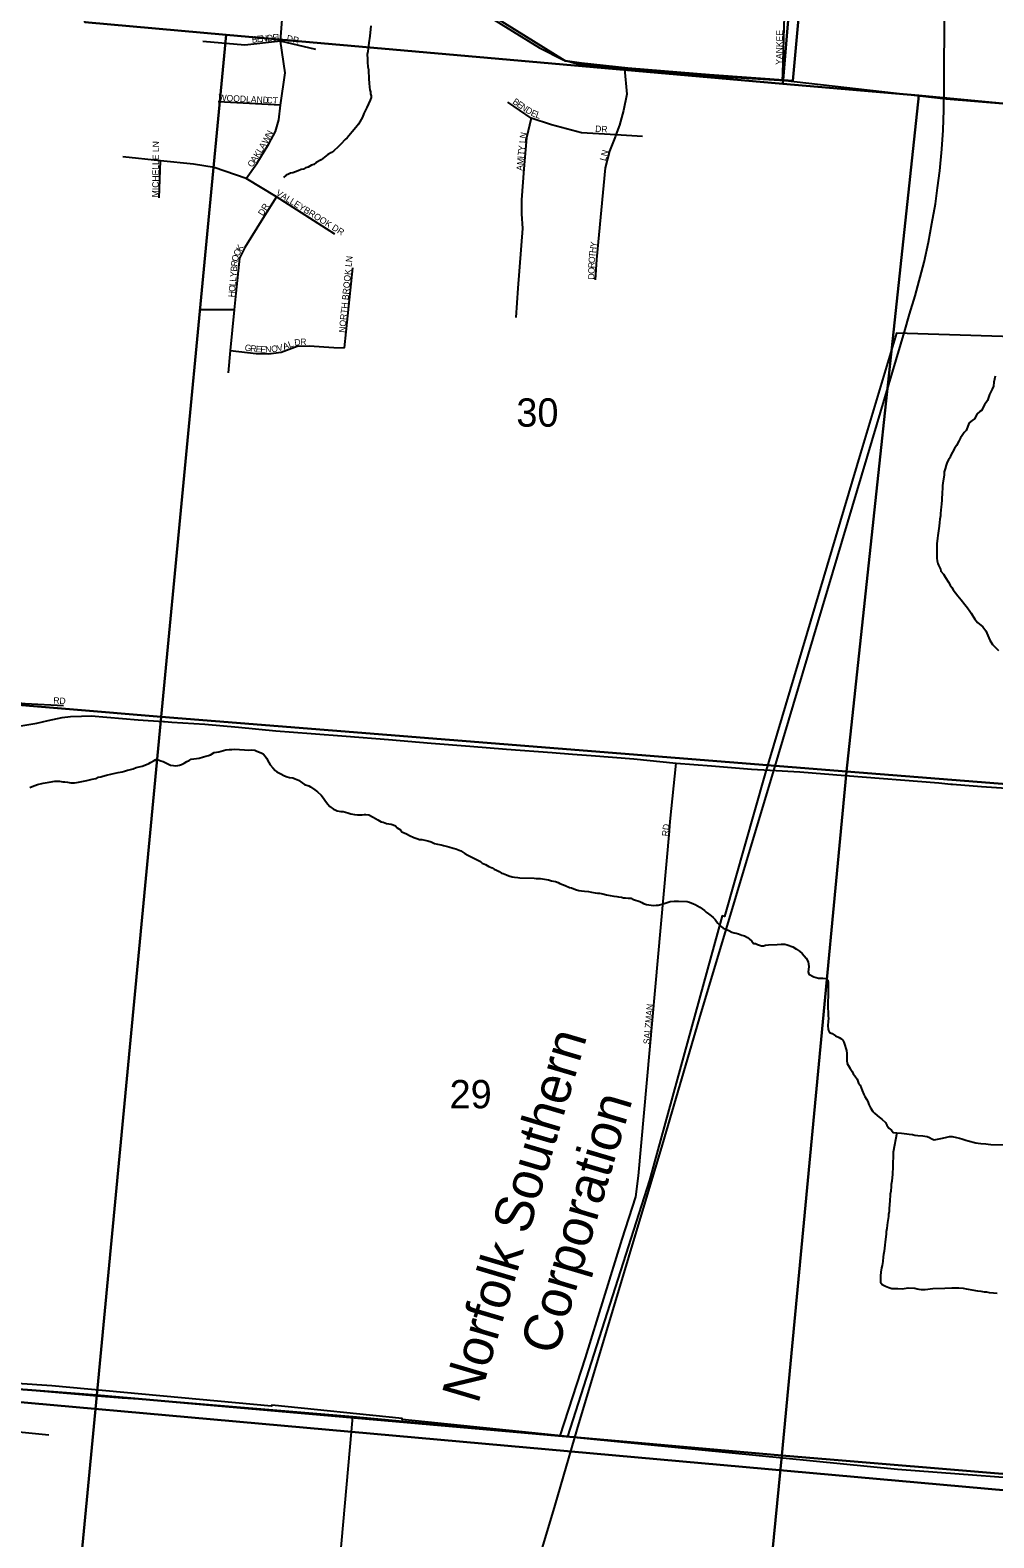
# Model space of a CAD drawing. Extents: x 1310247 to 1552180, y 377264 to 706493.
# Drawn here: x 1426844 to 1434362, y 525958 to 537725 of the extents above; entities that cross this region are included whole.
import ezdxf

# ---------------------------------------------------------------- set-up
doc = ezdxf.new("R2010")
doc.units = 0
for name, color, linetype in [('GM_X_City_Street', 7, 'Continuous'), ('GM_X_City_Street_Text', 7, 'Continuous'), ('GM_X_Corporation', 7, 'Continuous'), ('GM_X_Minor_River', 7, 'Continuous'), ('GM_X_Rail_Line', 7, 'Continuous'), ('GM_X_Rail_Line_Text', 7, 'Continuous'), ('GM_X_Section', 7, 'Continuous'), ('GM_X_Section_Text', 7, 'Continuous'), ('GM_X_State_Route', 7, 'Continuous'), ('GM_X_Township', 7, 'Continuous'), ('GM_X_Township_Road', 7, 'Continuous'), ('GM_X_Township_Subdivision', 7, 'Continuous')]:
    doc.layers.add(name, color=color, linetype=linetype)

msp = doc.modelspace()

# ---------------------------------------------------------------- linework, layer by layer
at = {"layer": 'GM_X_City_Street'}
for points in [[(1432716, 537387), (1432735, 538019), (1432934, 540381), (1433002, 540954), (1433006, 541282), (1433074, 541953), (1433090, 542237)], [(1428529, 536566), (1428611, 536685), (1428706, 536837), (1428758, 536934), (1428783, 537025), (1428798, 537139), (1428832, 537391), (1428798, 537640), (1428832, 538113)], [(1429568, 538064), (1429851, 538048), (1429994, 538030), (1430102, 538008), (1430220, 537956), (1430818, 537586), (1431001, 537492), (1431143, 537455), (1431481, 537424), (1432131, 537369), (1432692, 537335), (1432714, 537334)], [(1429072, 537573), (1428798, 537640), (1428519, 537607), (1428191, 537635)], [(1431481, 537424), (1431499, 537224), (1431474, 537097), (1431443, 536983), (1431414, 536908), (1431410, 536898), (1431364, 536779), (1431330, 536650), (1431261, 535935), (1431252, 535775)], [(1432714, 537334), (1432716, 537387)], [(1432714, 537334), (1433991, 537189), (1434465, 537149), (1435354, 537064)], [(1428798, 537139), (1428311, 537165)], [(1431621, 536895), (1431414, 536908), (1431413, 536908), (1431144, 536924), (1430911, 536986), (1430752, 537039), (1430570, 537163)], [(1430752, 537039), (1430717, 536884), (1430695, 536642), (1430677, 536401), (1430678, 536291), (1430686, 536176), (1430649, 535712), (1430632, 535481)], [(1429222, 536133), (1428766, 536423), (1428529, 536566), (1428280, 536653), (1428118, 536678), (1427860, 536706), (1427566, 536737)], [(1427849, 536416), (1427860, 536706)], [(1428766, 536423), (1428660, 536255), (1428519, 536029), (1428476, 535944), (1428448, 535672), (1428448, 535672)], [(1429296, 535246), (1429362, 535870)], [(1428448, 535672), (1428435, 535542), (1428405, 535224), (1428389, 535050)], [(1428435, 535542), (1428162, 535542)], [(1428405, 535224), (1428608, 535201), (1428703, 535198), (1428801, 535211), (1428927, 535259), (1429020, 535261), (1429212, 535247), (1429296, 535246)], [(1427103, 532450), (1426805, 532468), (1426671, 532479), (1426538, 532490), (1425670, 532811)], [(1431832, 531477), (1431838, 531549), (1431883, 532005)], [(1430979, 526753), (1431177, 527362), (1431463, 528288), (1431568, 528619), (1431591, 528783), (1431832, 531474), (1431832, 531477)]]:
    msp.add_lwpolyline(points, dxfattribs=at)
at = {"layer": 'GM_X_Corporation'}
for points in [[(1432969, 539247), (1432793, 537329), (1432144, 537376), (1431506, 537427), (1431146, 537466), (1431019, 537485), (1430242, 537969)], [(1430242, 537969), (1431019, 537485), (1431146, 537466), (1431506, 537427), (1432144, 537376), (1432793, 537329), (1432969, 539247)], [(1435339, 535304), (1433602, 535360), (1433323, 534424), (1432578, 531924), (1432261, 530807), (1432242, 530812), (1431676, 528750), (1431037, 526748), (1429745, 526880), (1429746, 526890), (1428728, 526994), (1428727, 526984), (1427012, 527145), (1425118, 527272)]]:
    msp.add_lwpolyline(points, dxfattribs=at)
at = {"layer": 'GM_X_Minor_River'}
for points in [[(1429502, 537758), (1429494, 537678), (1429487, 537626), (1429478, 537558), (1429473, 537534), (1429475, 537502), (1429476, 537476), (1429479, 537438), (1429483, 537418), (1429484, 537386), (1429486, 537371), (1429486, 537345), (1429489, 537311), (1429492, 537281), (1429494, 537259), (1429498, 537243), (1429499, 537229), (1429505, 537213), (1429503, 537199), (1429497, 537179), (1429484, 537149), (1429471, 537121), (1429463, 537105), (1429448, 537073), (1429436, 537045), (1429405, 536992), (1429384, 536964), (1429357, 536931), (1429316, 536885), (1429302, 536872), (1429267, 536834), (1429249, 536816), (1429210, 536781), (1429194, 536769), (1429167, 536754), (1429141, 536734), (1429114, 536713), (1429076, 536692), (1429058, 536676), (1429039, 536670), (1429013, 536655), (1428991, 536649), (1428977, 536641), (1428957, 536636), (1428934, 536626), (1428892, 536611), (1428874, 536609), (1428860, 536602), (1428841, 536592), (1428821, 536576)], [(1434372, 535025), (1434362, 534977), (1434359, 534947), (1434350, 534922), (1434328, 534882), (1434313, 534835), (1434289, 534801), (1434267, 534756), (1434253, 534748), (1434232, 534729), (1434211, 534690), (1434194, 534678), (1434171, 534659), (1434147, 534599), (1434130, 534584), (1434114, 534562), (1434103, 534543), (1434090, 534517), (1434070, 534484), (1434056, 534460), (1434025, 534403), (1434021, 534389), (1434008, 534371), (1433997, 534352), (1433990, 534330), (1433983, 534300), (1433976, 534278), (1433974, 534254), (1433965, 534190), (1433962, 534170), (1433961, 534144), (1433959, 534120), (1433956, 534060), (1433955, 534024), (1433952, 534004), (1433946, 533952), (1433946, 533933), (1433941, 533907), (1433938, 533883), (1433935, 533853), (1433927, 533799), (1433926, 533781), (1433923, 533761), (1433918, 533715), (1433917, 533693), (1433918, 533663), (1433917, 533649), (1433917, 533633), (1433918, 533605), (1433921, 533583), (1433926, 533562), (1433930, 533548), (1433946, 533517), (1433948, 533503), (1433969, 533480), (1433984, 533454), (1434009, 533416), (1434022, 533392), (1434034, 533375), (1434045, 533357), (1434062, 533334), (1434082, 533309), (1434107, 533278), (1434135, 533243), (1434157, 533216), (1434176, 533191), (1434185, 533175), (1434214, 533127), (1434235, 533102), (1434276, 533069), (1434301, 533036), (1434330, 532964), (1434351, 532929), (1434400, 532883)], [(1426841, 531815), (1426859, 531822), (1426880, 531830), (1426902, 531837), (1426945, 531847), (1426991, 531856), (1427036, 531862), (1427058, 531863), (1427072, 531863), (1427098, 531858), (1427114, 531857), (1427134, 531855), (1427160, 531850), (1427190, 531850), (1427220, 531855), (1427285, 531869), (1427307, 531874), (1427328, 531880), (1427356, 531885), (1427375, 531894), (1427395, 531897), (1427411, 531903), (1427439, 531910), (1427484, 531920), (1427531, 531930), (1427561, 531935), (1427579, 531941), (1427602, 531948), (1427616, 531951), (1427648, 531960), (1427671, 531969), (1427717, 531980), (1427738, 531987), (1427769, 532002), (1427783, 532010), (1427810, 532025), (1427824, 532032)], [(1427824, 532032), (1427842, 532031), (1427864, 532023), (1427882, 532016), (1427898, 532009), (1427917, 531999), (1427939, 531988), (1427961, 531985), (1427979, 531984), (1427995, 531986), (1428009, 531987), (1428024, 531993), (1428044, 532004), (1428067, 532017), (1428085, 532025), (1428099, 532034), (1428120, 532037), (1428162, 532044), (1428197, 532053), (1428215, 532058), (1428235, 532063), (1428250, 532069), (1428278, 532086), (1428315, 532092), (1428370, 532109), (1428396, 532110), (1428416, 532111), (1428434, 532112), (1428478, 532111), (1428516, 532107), (1428546, 532106), (1428567, 532107), (1428597, 532106), (1428613, 532098), (1428646, 532084), (1428662, 532076), (1428677, 532059), (1428687, 532043), (1428706, 532008), (1428717, 531991), (1428738, 531968), (1428754, 531946), (1428767, 531935), (1428793, 531922), (1428829, 531905), (1428848, 531898), (1428868, 531893), (1428894, 531888), (1428912, 531881), (1428938, 531872), (1428965, 531849), (1428985, 531838), (1429017, 531827), (1429031, 531819), (1429064, 531795), (1429085, 531780), (1429113, 531753), (1429132, 531731), (1429143, 531714), (1429164, 531687), (1429182, 531666), (1429209, 531645), (1429223, 531639), (1429239, 531632), (1429267, 531627), (1429285, 531626), (1429321, 531615), (1429345, 531608), (1429375, 531603), (1429397, 531600), (1429415, 531601), (1429433, 531601), (1429449, 531602), (1429463, 531604), (1429485, 531601), (1429521, 531583), (1429556, 531562), (1429582, 531547), (1429599, 531542), (1429625, 531533), (1429659, 531528), (1429677, 531523), (1429693, 531515), (1429707, 531500), (1429732, 531483), (1429744, 531469), (1429781, 531453), (1429803, 531440), (1429836, 531423), (1429860, 531416), (1429882, 531409), (1429900, 531407), (1429924, 531402), (1429946, 531397), (1429972, 531390), (1429998, 531377), (1430022, 531372), (1430051, 531367), (1430069, 531362), (1430111, 531351), (1430143, 531341)], [(1430143, 531341), (1430165, 531334), (1430205, 531319), (1430220, 531310), (1430236, 531298), (1430258, 531287), (1430299, 531265), (1430337, 531246), (1430356, 531237), (1430370, 531222), (1430396, 531213), (1430421, 531198), (1430447, 531187), (1430463, 531177), (1430483, 531168), (1430504, 531157), (1430520, 531146), (1430534, 531142), (1430560, 531131), (1430577, 531124), (1430603, 531117), (1430623, 531114), (1430649, 531111), (1430663, 531109), (1430776, 531105), (1430792, 531104), (1430826, 531103), (1430888, 531093), (1430912, 531086), (1430942, 531079), (1430964, 531072), (1430977, 531065), (1431017, 531048), (1431051, 531034), (1431067, 531030), (1431098, 531018), (1431124, 531011), (1431146, 531007), (1431168, 531004), (1431200, 531001), (1431224, 530998), (1431252, 530993), (1431270, 530990), (1431286, 530989), (1431312, 530984), (1431340, 530977), (1431370, 530970), (1431398, 530965), (1431420, 530962), (1431434, 530960), (1431458, 530957), (1431472, 530954), (1431488, 530954), (1431510, 530951), (1431532, 530950), (1431552, 530941), (1431600, 530924), (1431615, 530915), (1431629, 530908), (1431653, 530901), (1431707, 530893), (1431729, 530895), (1431743, 530896), (1431782, 530907), (1431837, 530923), (1431869, 530926), (1431903, 530926), (1431969, 530924), (1431989, 530919), (1432019, 530906), (1432033, 530900), (1432068, 530880), (1432104, 530855), (1432119, 530842), (1432137, 530829), (1432156, 530812), (1432172, 530800), (1432188, 530783), (1432199, 530769), (1432209, 530754), (1432234, 530729), (1432251, 530716), (1432277, 530705), (1432295, 530697), (1432319, 530686), (1432337, 530679), (1432351, 530677), (1432370, 530672), (1432396, 530661), (1432418, 530656), (1432440, 530643), (1432453, 530633), (1432473, 530614), (1432488, 530597), (1432502, 530595), (1432518, 530588), (1432550, 530579), (1432566, 530578), (1432580, 530582), (1432605, 530585), (1432673, 530588)], [(1432673, 530588), (1432703, 530591), (1432731, 530590), (1432749, 530585), (1432793, 530570), (1432824, 530553), (1432846, 530536), (1432867, 530517), (1432898, 530483), (1432913, 530453), (1432918, 530418), (1432917, 530394), (1432914, 530374), (1432918, 530358), (1432957, 530336), (1432995, 530327), (1433027, 530326), (1433053, 530323), (1433067, 530310), (1433070, 530294), (1433069, 530246), (1433070, 530220), (1433071, 530202), (1433068, 530127), (1433067, 530097), (1433070, 530055), (1433071, 530035), (1433072, 530008), (1433069, 529994), (1433068, 529950), (1433069, 529930), (1433073, 529916), (1433080, 529902), (1433102, 529893), (1433127, 529876), (1433155, 529863), (1433169, 529854), (1433183, 529841), (1433192, 529827), (1433201, 529803), (1433208, 529776), (1433212, 529760), (1433215, 529738), (1433215, 529697), (1433215, 529683), (1433218, 529661), (1433241, 529620), (1433256, 529597), (1433265, 529579), (1433279, 529564), (1433296, 529538), (1433307, 529507), (1433320, 529490), (1433335, 529450), (1433348, 529419), (1433357, 529403), (1433369, 529382), (1433378, 529362), (1433387, 529339), (1433399, 529315), (1433418, 529286), (1433431, 529271), (1433451, 529254), (1433468, 529242), (1433488, 529225), (1433517, 529198), (1433528, 529179), (1433544, 529156), (1433563, 529140), (1433578, 529121), (1433606, 529118), (1433641, 529117), (1433683, 529111), (1433701, 529108), (1433727, 529105), (1433747, 529101), (1433769, 529098), (1433809, 529094), (1433825, 529092), (1433843, 529089), (1433861, 529082), (1433878, 529072), (1433896, 529065), (1433963, 529077), (1433995, 529085), (1434016, 529089), (1434038, 529090), (1434072, 529081), (1434094, 529076), (1434112, 529073), (1434129, 529066), (1434143, 529062), (1434163, 529055), (1434223, 529041), (1434241, 529038), (1434261, 529035), (1434299, 529032), (1434317, 529031), (1434339, 529028), (1434435, 529025)], [(1433606, 529118), (1433578, 528968), (1433576, 528940), (1433577, 528922), (1433575, 528896), (1433574, 528836), (1433571, 528813), (1433571, 528795), (1433566, 528741), (1433561, 528715), (1433561, 528699), (1433558, 528663), (1433554, 528641), (1433554, 528627), (1433551, 528595), (1433548, 528551), (1433546, 528533), (1433545, 528505), (1433541, 528481), (1433541, 528465), (1433534, 528419), (1433531, 528399), (1433527, 528371), (1433522, 528345), (1433522, 528329), (1433515, 528269), (1433512, 528241), (1433507, 528196), (1433501, 528168), (1433500, 528150), (1433496, 528114), (1433491, 528084), (1433487, 528066), (1433482, 528030), (1433478, 528002), (1433477, 527966), (1433479, 527952), (1433490, 527936), (1433516, 527921), (1433542, 527911), (1433566, 527904), (1433614, 527903), (1433648, 527902), (1433694, 527908), (1433746, 527907), (1433764, 527902), (1433778, 527898), (1433796, 527895), (1433826, 527897), (1433887, 527904), (1433979, 527906), (1434035, 527909), (1434053, 527910), (1434071, 527908), (1434089, 527908), (1434123, 527905), (1434147, 527902), (1434161, 527898), (1434191, 527892), (1434235, 527885), (1434261, 527882), (1434287, 527878), (1434305, 527877), (1434325, 527873), (1434361, 527870), (1434389, 527867)]]:
    msp.add_lwpolyline(points, dxfattribs=at)
at = {"layer": 'GM_X_Rail_Line'}
msp.add_lwpolyline([(1430164, 523625), (1430939, 526213), (1431112, 526802), (1431515, 528149), (1431777, 529026), (1432065, 530011), (1432645, 531947), (1433450, 534645), (1433665, 535370), (1433705, 535507), (1433748, 535651), (1433820, 535913), (1433852, 536069), (1433879, 536216), (1433906, 536368), (1433924, 536495), (1433940, 536626), (1433956, 536796), (1433966, 536945), (1433972, 537102), (1433974, 537270), (1433982, 539169)], dxfattribs=at)
at = {"layer": 'GM_X_Section'}
for points in [[(1427746, 543573), (1433210, 543206), (1432715, 537306), (1428372, 537688), (1427270, 537786)], [(1433210, 543206), (1438534, 542737), (1438084, 536803), (1433777, 537214), (1432715, 537306)], [(1428372, 537688), (1432715, 537306), (1433777, 537214), (1433214, 531940), (1427865, 532365)], [(1433777, 537214), (1438084, 536803), (1439154, 536695), (1438704, 531504), (1433214, 531940)], [(1422950, 532777), (1427865, 532365), (1427365, 527070), (1421803, 527497), (1422210, 531650)], [(1427865, 532365), (1433214, 531940), (1432709, 526601), (1427365, 527070)], [(1433214, 531940), (1438704, 531504), (1438129, 526151), (1432709, 526601)], [(1421803, 527497), (1427365, 527070), (1426850, 521683), (1421283, 522129)], [(1427365, 527070), (1432709, 526601), (1432181, 521207), (1426850, 521683)], [(1432709, 526601), (1438129, 526151), (1437580, 520695), (1432181, 521207)]]:
    msp.add_lwpolyline(points, close=True, dxfattribs=at)
msp.add_lwpolyline([(1427270, 537786), (1428372, 537688), (1427865, 532365), (1422950, 532777)], dxfattribs=at)
at = {"layer": 'GM_X_State_Route'}
for points in [[(1425340, 532229), (1425371, 532230), (1425459, 532224), (1425473, 532229), (1425627, 532235), (1425753, 532238), (1425911, 532226), (1426039, 532211), (1426177, 532201), (1426279, 532203), (1426386, 532222), (1426485, 532234), (1426565, 532251), (1426709, 532284), (1426896, 532316), (1426984, 532336), (1427093, 532361), (1427158, 532368), (1427244, 532371), (1427320, 532372), (1427442, 532364), (1427686, 532342), (1427885, 532328), (1427893, 532328)], [(1427893, 532328), (1427950, 532324), (1428206, 532307), (1428468, 532285), (1428760, 532255), (1429036, 532236), (1429308, 532214), (1429639, 532189), (1429973, 532161), (1430275, 532137), (1430559, 532114), (1430917, 532087), (1431074, 532075), (1431075, 532075)], [(1431075, 532075), (1431221, 532064), (1431553, 532037), (1431883, 532005), (1432159, 531984), (1432471, 531958), (1432615, 531949)], [(1432615, 531949), (1432618, 531949), (1432849, 531935), (1433203, 531908), (1433932, 531850), (1434027, 531841)], [(1434027, 531841), (1434041, 531840), (1434266, 531821), (1434694, 531794), (1435028, 531768), (1435125, 531763)]]:
    msp.add_lwpolyline(points, dxfattribs=at)
at = {"layer": 'GM_X_Township'}
for points in [[(1448942, 526090), (1448836, 525037), (1447743, 525135), (1441450, 525699), (1436352, 526157), (1429350, 526784), (1421802, 527461)], [(1421802, 527461), (1429350, 526784), (1436352, 526157), (1441450, 525699), (1447743, 525135), (1448836, 525037), (1448652, 523221), (1448276, 519738), (1447726, 514409)]]:
    msp.add_lwpolyline(points, dxfattribs=at)
at = {"layer": 'GM_X_Township_Road'}
for points in [[(1421806, 527511), (1422839, 527432), (1423492, 527373), (1425100, 527245), (1426071, 527168), (1426410, 527148), (1427221, 527078), (1427367, 527066)], [(1427367, 527066), (1427562, 527050), (1427735, 527039)], [(1427735, 527039), (1427766, 527037), (1429361, 526904)], [(1429434, 521458), (1429535, 521713), (1429573, 521902), (1429620, 522176), (1429663, 522622), (1429731, 523613), (1429784, 524023), (1429792, 524089), (1429803, 524160), (1429778, 524202), (1429716, 524214), (1429286, 524249), (1429188, 524261), (1429128, 524288), (1429115, 524341), (1429122, 524452), (1429250, 525648), (1429350, 526784), (1429361, 526904)], [(1429361, 526904), (1430979, 526753), (1433610, 526493), (1436362, 526286)]]:
    msp.add_lwpolyline(points, dxfattribs=at)
at = {"layer": 'GM_X_Township_Subdivision'}
msp.add_lwpolyline([(1425332, 526925), (1426046, 526855), (1426988, 526762)], dxfattribs=at)

# ---------------------------------------------------------------- texts
at = {"layer": 'GM_X_City_Street_Text'}
for s, rotation, p in [('B', 5.5209, (1428575, 537626)), ('E', 5.5131, (1428614, 537630)), ('N', 5.516, (1428649, 537633)), ('D', 5.516, (1428693, 537637)), ('E', 5.5131, (1428737, 537642)), ('L', 4.3757, (1428771, 537645)), ('DR', 348.1183, (1428841, 537639)), ('YANKEE', 88.9935, (1432711, 537454)), ('WOODLAND', 357.2089, (1428312, 537173)), ('CT', 356.8101, (1428686, 537155)), ('B', 325.3041, (1430603, 537156)), ('E', 325.3041, (1430635, 537134)), ('N', 325.3041, (1430664, 537113)), ('D', 328.4282, (1430703, 537087)), ('E', 334.6763, (1430745, 537061)), ('L', 340.9244, (1430783, 537044)), ('N', 63.4375, (1428720, 536883)), ('DR', 356.989, (1431251, 536931)), ('MICHELLE LN', 89.3776, (1427845, 536420)), ('A', 57.614, (1428666, 536791)), ('W', 61.7647, (1428692, 536832)), ('Y', 84.6881, (1430700, 536779)), ('L', 87.1308, (1430709, 536842)), ('N', 78.2593, (1430711, 536875)), ('O', 57.559, (1428577, 536650)), ('A', 57.559, (1428600, 536687)), ('K', 57.5657, (1428624, 536724)), ('L', 57.5738, (1428647, 536761)), ('M', 84.7751, (1430690, 536670)), ('I', 84.6809, (1430695, 536722)), ('T', 84.6936, (1430697, 536744)), ('LN', 74.4709, (1431334, 536700)), ('A', 86.3037, (1430687, 536626)), ('VALLEYBROOK DR', 328.1873, (1428757, 536441)), ('DR', 57.9922, (1428660, 536271)), ('O', 63.6891, (1428471, 535956)), ('K', 61.7732, (1428490, 535995)), ('H', 82.8885, (1431256, 535983)), ('Y', 82.8777, (1431261, 536027)), ('B', 85.0024, (1428456, 535839)), ('R', 85.0024, (1428460, 535879)), ('O', 77.7343, (1428463, 535916)), ('NORTH BROOK LN', 84.382, (1429301, 535361)), ('R', 88.3603, (1431248, 535866)), ('O', 86.6322, (1431249, 535905)), ('T', 83.3596, (1431252, 535948)), ('L', 85.0072, (1428446, 535725)), ('L', 85.0072, (1428449, 535760)), ('Y', 85.0094, (1428452, 535795)), ('D', 88.3603, (1431246, 535778)), ('O', 88.3603, (1431247, 535822)), ('H', 85.0094, (1428439, 535638)), ('O', 84.9985, (1428442, 535681)), ('L', 20.4266, (1428867, 535245)), ('D', 8.2908, (1428909, 535261)), ('R', 0.4129, (1428951, 535268)), ('G', 351.9518, (1428515, 535224)), ('R', 352.4023, (1428559, 535218)), ('E', 355.7101, (1428602, 535212)), ('E', 357.5615, (1428639, 535209)), ('N', 1.864, (1428678, 535208)), ('O', 8.0782, (1428728, 535210)), ('V', 14.3855, (1428777, 535217)), ('A', 20.5977, (1428825, 535230)), ('RD', 356.9887, (1427023, 532469)), ('RD', 83.9889, (1431822, 531431)), ('SALZMAN', 84.8823, (1431677, 529808))]:
    msp.add_text(s, height=50, rotation=rotation, dxfattribs=at).set_placement(p)
at = {"layer": 'GM_X_Rail_Line_Text'}
for s, rotation, p in [('Norfolk Southern', 73.4894, (1430338, 526996)), ('Corporation', 73.4539, (1430950, 527374))]:
    msp.add_text(s, height=299, rotation=rotation, dxfattribs=at).set_placement(p)
at = {"layer": 'GM_X_Section_Text'}
for s, p in [('30', (1430637, 534630)), ('29', (1430116, 529310))]:
    msp.add_text(s, height=221, rotation=0, dxfattribs=at).set_placement(p)

doc.saveas('drawing.dxf')
